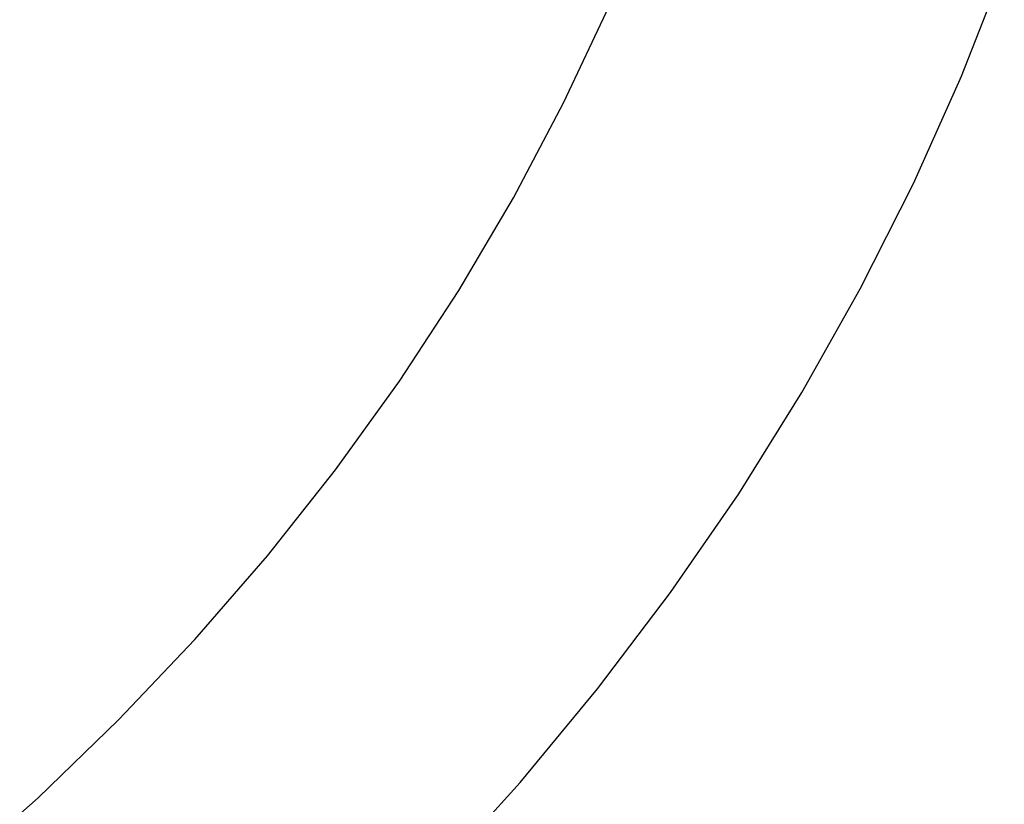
# Model space of a CAD drawing. Extents: x 1107 to 4046, y 937 to 3355.
# Tile 520 of 656: x 2234.53 to 2237.97, y 2655.38 to 2658.11. Entities that reach past the tile are written whole.
import ezdxf

# ---------------------------------------------------------------- set-up
doc = ezdxf.new("R2010")
doc.units = 0
doc.layers.add('KF_VIDA_L___C_REAR', color=7, linetype='CONTINUOUS')

# ---------------------------------------------------------------- blocks, each defined once
blk = doc.blocks.new('KF_VIDA_L___C_REAR')
at = {"layer": 'KF_VIDA_L___C_REAR'}
for points in [[(43.6984, 962.841, 0), (44.1391, 962.966, 0), (44.5732, 963.107, 0), (45.0001, 963.263, 0), (45.419, 963.435, 0), (45.8292, 963.622, 0), (46.23, 963.824, 0), (46.6205, 964.04, 0), (47.0002, 964.271, 0), (47.3683, 964.515, 0), (47.7242, 964.772, 0), (48.0673, 965.042, 0), (48.397, 965.324, 0), (48.7126, 965.618, 0), (49.0137, 965.923, 0), (49.2996, 966.239, 0), (49.5699, 966.566, 0), (49.8241, 966.901, 0), (50.0617, 967.246, 0), (50.2823, 967.599, 0), (50.4856, 967.96, 0), (50.6712, 968.328, 0), (50.8386, 968.702, 0), (50.9877, 969.082, 0)], [(43.7943, 964.008, 0), (44.1865, 964.139, 0), (44.5718, 964.283, 0), (44.9496, 964.442, 0), (45.3191, 964.615, 0), (45.6797, 964.802, 0), (46.0306, 965.002, 0), (46.3713, 965.215, 0), (46.7011, 965.44, 0), (47.0194, 965.677, 0), (47.3256, 965.926, 0), (47.6191, 966.186, 0), (47.8995, 966.457, 0), (48.166, 966.738, 0), (48.4184, 967.029, 0), (48.6561, 967.329, 0), (48.8786, 967.638, 0), (49.0856, 967.954, 0), (49.2766, 968.278, 0), (49.4514, 968.609, 0), (49.6095, 968.946, 0)]]:
    blk.add_polyline3d(points, dxfattribs=at)

msp = doc.modelspace()

# ---------------------------------------------------------------- block references
at = {"layer": 'KF_VIDA_L___C_REAR'}
msp.add_blockref('KF_VIDA_L___C_REAR', (2186.9791, 1689.2132), dxfattribs=at)

doc.saveas('drawing.dxf')
